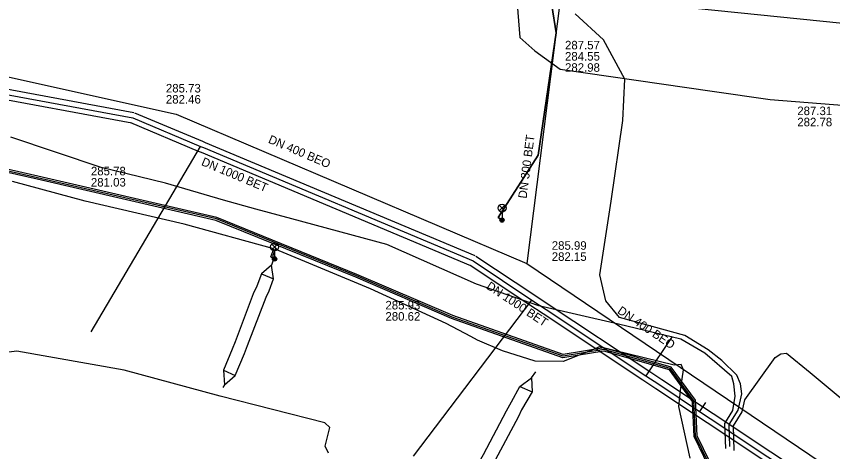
# Model space of a CAD drawing. Extents: x -595540 to -593988, y -1160850 to -1159202.
# Drawn here: x -594365.5 to -594289, y -1160478.9 to -1160438.1 of the extents above; entities that cross this region are included whole.
import ezdxf

# ---------------------------------------------------------------- set-up
doc = ezdxf.new("R2010")
doc.units = 0
for name, color, linetype in [('BVK-DESTOVA_popisy', 7, 'Continuous'), ('BVK-DESTOVA_trasa sítě', 7, 'Continuous'), ('BVK-DESTOVA_trasa sítě obvodem', 7, 'Continuous'), ('BVK-SPLASKOVA_popisy', 7, 'Continuous'), ('BVK-SPLASKOVA_trasa sítě', 7, 'Continuous'), ('CETIN_kabel podzemní', 7, 'Continuous'), ('DESTOVA_trasa neprovozované sítě', 7, 'Continuous'), ('DPMB_kabel', 7, 'Continuous'), ('DPMB_kyneta', 7, 'Continuous'), ('DPMB_trolejové vedení-nosné lano', 7, 'Continuous'), ('EON-NN_kabel', 7, 'Continuous'), ('TSB_kabel VO', 7, 'Continuous'), ('TSB_lampy VO', 7, 'Continuous')]:
    doc.layers.add(name, color=color, linetype=linetype)

msp = doc.modelspace()

# ---------------------------------------------------------------- linework, layer by layer
at = {"layer": 'BVK-DESTOVA_popisy'}
for p, q in [((-594314.057, -1160441.874), (-594314.057, -1160441.874)), ((-594292.269, -1160447.513), (-594292.269, -1160447.513)), ((-594358.528, -1160453.161), (-594358.528, -1160453.161)), ((-594330.902, -1160465.737), (-594330.902, -1160465.737))]:
    msp.add_line(p, q, dxfattribs=at)
at = {"layer": 'BVK-DESTOVA_trasa sítě'}
msp.add_line((-594312.818, -1160436.228), (-594287.997, -1160438.777), dxfattribs=at)
for points in [[(-594388.442, -1160441.396), (-594384.087, -1160442.202), (-594383.722, -1160442.27), (-594354.597, -1160447.655)], [(-594354.597, -1160447.655), (-594348.234, -1160450.328), (-594347.976, -1160450.436), (-594322.686, -1160461.059)], [(-594322.686, -1160461.059), (-594317.163, -1160464.727), (-594315.822, -1160465.617), (-594306.467, -1160471.831), (-594305.268, -1160472.627), (-594301.444, -1160475.167), (-594300.445, -1160475.83), (-594289.624, -1160483.017)]]:
    msp.add_lwpolyline(points, dxfattribs=at)
at = {"layer": 'BVK-DESTOVA_trasa sítě obvodem'}
for points in [[(-594354.506, -1160447.163), (-594383.631, -1160441.778), (-594383.996, -1160441.71), (-594388.351, -1160440.904)], [(-594354.688, -1160448.147), (-594383.813, -1160442.761), (-594384.178, -1160442.694), (-594388.533, -1160441.887)], [(-594322.492, -1160460.598), (-594347.782, -1160449.975), (-594348.04, -1160449.867), (-594354.403, -1160447.194)], [(-594322.88, -1160461.52), (-594348.17, -1160450.897), (-594348.427, -1160450.789), (-594354.791, -1160448.116)], [(-594289.347, -1160482.6), (-594300.168, -1160475.413), (-594301.167, -1160474.75), (-594304.991, -1160472.21), (-594306.19, -1160471.414), (-594315.545, -1160465.2), (-594316.886, -1160464.31), (-594322.409, -1160460.642)], [(-594289.901, -1160483.434), (-594300.722, -1160476.247), (-594301.721, -1160475.583), (-594305.545, -1160473.044), (-594306.744, -1160472.247), (-594316.099, -1160466.034), (-594317.439, -1160465.143), (-594322.963, -1160461.476)]]:
    msp.add_lwpolyline(points, dxfattribs=at)
at = {"layer": 'BVK-SPLASKOVA_popisy'}
for p, q in [((-594351.492, -1160444.464), (-594351.492, -1160444.464)), ((-594315.301, -1160459.215), (-594315.301, -1160459.215))]:
    msp.add_line(p, q, dxfattribs=at)
at = {"layer": 'BVK-SPLASKOVA_trasa sítě'}
for p, q in [((-594314.291, -1160434.748), (-594317.636, -1160461.3)), ((-594385.363, -1160439.604), (-594350.531, -1160447.284)), ((-594350.531, -1160447.284), (-594317.636, -1160461.3)), ((-594317.636, -1160461.3), (-594285.944, -1160482.719))]:
    msp.add_line(p, q, dxfattribs=at)
at = {"layer": 'CETIN_kabel podzemní'}
msp.add_lwpolyline([(-594314.16, -1160406.03), (-594315.21, -1160407.22), (-594318.25, -1160412.53), (-594319.3, -1160418.98), (-594319.43, -1160423.47), (-594317.82, -1160426.89), (-594318.67, -1160434.04), (-594318.73, -1160434.61), (-594318.31, -1160440.1), (-594316.9, -1160441.36), (-594314.52, -1160443.09), (-594300.27, -1160445.14), (-594294.8, -1160445.92), (-594282.53, -1160446.89), (-594272.41, -1160446.86), (-594259.11, -1160448.5), (-594258.54, -1160448.57), (-594243.45, -1160450.8), (-594222.52, -1160452.81), (-594216.33, -1160454.54)], dxfattribs=at)
at = {"layer": 'DESTOVA_trasa neprovozované sítě'}
for p, q in [((-594358.519, -1160467.711), (-594348.234, -1160450.328)), ((-594328.27, -1160479.36), (-594317.163, -1160464.727)), ((-594304.01, -1160468.14), (-594306.467, -1160471.831)), ((-594300.891, -1160474.334), (-594301.444, -1160475.167))]:
    msp.add_line(p, q, dxfattribs=at)
at = {"layer": 'DPMB_kabel'}
for points in [[(-594300.133, -1160481.29), (-594301.958, -1160477.528), (-594302.108, -1160474.232), (-594304.271, -1160471.28), (-594310.419, -1160469.533), (-594314.254, -1160470.154), (-594324.705, -1160466.47), (-594333.688, -1160462.598), (-594346.805, -1160457.273), (-594363.583, -1160453.406), (-594381.441, -1160449.347), (-594389.017, -1160447.848), (-594400.687, -1160445.858), (-594414.139, -1160443.197), (-594423.72, -1160441.56), (-594438.14, -1160439.45), (-594440.926, -1160438.619)], [(-594300.133, -1160481.29), (-594301.958, -1160477.528), (-594302.108, -1160474.232), (-594304.271, -1160471.28), (-594310.419, -1160469.533), (-594314.254, -1160470.154), (-594324.705, -1160466.47), (-594333.688, -1160462.598), (-594346.805, -1160457.273), (-594363.583, -1160453.406), (-594381.441, -1160449.347), (-594389.017, -1160447.848), (-594400.687, -1160445.858), (-594414.139, -1160443.197), (-594423.72, -1160441.56), (-594438.14, -1160439.45), (-594440.926, -1160438.619)], [(-594299.887, -1160481.11), (-594301.662, -1160477.452), (-594301.812, -1160474.128), (-594304.089, -1160471.02), (-594310.401, -1160469.227), (-594314.226, -1160469.846), (-594324.595, -1160466.19), (-594333.572, -1160462.322), (-594346.715, -1160456.987), (-594363.517, -1160453.114), (-594381.379, -1160449.053), (-594388.963, -1160447.552), (-594400.633, -1160445.562), (-594414.081, -1160442.903), (-594413.77, -1160444.37)], [(-594299.887, -1160481.11), (-594301.662, -1160477.452), (-594301.812, -1160474.128), (-594304.089, -1160471.02), (-594310.401, -1160469.227), (-594314.226, -1160469.846), (-594324.595, -1160466.19), (-594333.572, -1160462.322), (-594346.715, -1160456.987), (-594363.517, -1160453.114), (-594381.379, -1160449.053), (-594388.963, -1160447.552), (-594400.633, -1160445.562), (-594414.081, -1160442.903), (-594413.77, -1160444.37)]]:
    msp.add_lwpolyline(points, dxfattribs=at)
at = {"layer": 'DPMB_kyneta'}
msp.add_lwpolyline([(-594300.01, -1160481.2), (-594301.81, -1160477.49), (-594301.96, -1160474.18), (-594304.18, -1160471.15), (-594310.41, -1160469.38), (-594314.24, -1160470), (-594324.65, -1160466.33), (-594333.63, -1160462.46), (-594346.76, -1160457.13), (-594363.55, -1160453.26), (-594381.41, -1160449.2), (-594388.99, -1160447.7), (-594400.66, -1160445.71), (-594414.11, -1160443.05), (-594414.318, -1160443.168), (-594423.72, -1160441.56), (-594438.14, -1160439.45), (-594440.926, -1160438.619)], dxfattribs=at)
at = {"layer": 'DPMB_trolejové vedení-nosné lano'}
for points in [[(-594341.378, -1160460.803), (-594341.595, -1160461.459), (-594342.528, -1160462.282), (-594342.973, -1160463.423), (-594343.302, -1160464.156), (-594344.991, -1160468.662), (-594345.285, -1160469.325), (-594346.105, -1160471.317), (-594346.01, -1160472.697), (-594346.163, -1160472.943)], [(-594346.01, -1160472.697), (-594345.001, -1160471.8), (-594344.131, -1160469.756), (-594343.831, -1160468.998), (-594342.077, -1160464.46), (-594341.798, -1160463.863), (-594341.39, -1160462.744), (-594341.595, -1160461.459)], [(-594342.528, -1160462.282), (-594341.39, -1160462.744)], [(-594346.105, -1160471.317), (-594345.001, -1160471.8)], [(-594323.344, -1160483.475), (-594323.199, -1160483.076), (-594323.056, -1160481.689), (-594322.076, -1160479.878), (-594321.705, -1160479.207), (-594319.544, -1160475.116), (-594319.079, -1160474.274), (-594318.304, -1160472.827), (-594317.205, -1160472.027), (-594316.8, -1160471.452)], [(-594317.205, -1160472.027), (-594317.154, -1160473.33), (-594318.13, -1160475.015), (-594318.435, -1160475.66), (-594320.608, -1160479.736), (-594321.053, -1160480.504), (-594321.973, -1160482.341), (-594323.199, -1160483.076)], [(-594318.304, -1160472.827), (-594317.154, -1160473.33)]]:
    msp.add_lwpolyline(points, dxfattribs=at)
at = {"layer": 'EON-NN_kabel'}
for points in [[(-594298.592, -1160478.469), (-594298.659, -1160476.412), (-594297.824, -1160475.062), (-594297.486, -1160473.536), (-594297.583, -1160472.588), (-594297.936, -1160471.771), (-594299.343, -1160470.412), (-594300.63, -1160469.397), (-594302.803, -1160468.055), (-594308.932, -1160466.381), (-594310.236, -1160464.798), (-594310.804, -1160462.358), (-594309.728, -1160455.443), (-594308.643, -1160447.884), (-594308.461, -1160444.018), (-594310.441, -1160440.324), (-594313.097, -1160437.875)], [(-594298.987, -1160478.656), (-594299.064, -1160476.307), (-594298.303, -1160475.077), (-594298.084, -1160473.735), (-594298.219, -1160472.595), (-594298.414, -1160471.9), (-594300.927, -1160469.712), (-594303.198, -1160468.389), (-594309.037, -1160466.996), (-594316.508, -1160465.28), (-594322.355, -1160463.238), (-594330.765, -1160459.533), (-594339.692, -1160457.125), (-594343.049, -1160456.207), (-594346.092, -1160455.375), (-594351.541, -1160453.777), (-594357.578, -1160452.316), (-594366.042, -1160449.445)], [(-594298.18, -1160478.841), (-594298.255, -1160476.52), (-594297.447, -1160475.212), (-594297.199, -1160474.088), (-594294.335, -1160470.132), (-594293.829, -1160469.79), (-594293.286, -1160469.697), (-594291.075, -1160471.512), (-594285.028, -1160476.568), (-594282.524, -1160479.028), (-594275.034, -1160486.888), (-594274.019, -1160487.658), (-594273.499, -1160487.46), (-594273.294, -1160487.348)]]:
    msp.add_lwpolyline(points, dxfattribs=at)
at = {"layer": 'TSB_kabel VO'}
for points in [[(-594315.308, -1160437.112), (-594314.893, -1160439.657), (-594316.569, -1160451.137), (-594320.319, -1160456.982), (-594319.965, -1160457.229), (-594320.319, -1160456.982), (-594316.569, -1160451.137), (-594314.893, -1160439.657), (-594315.308, -1160437.112)], [(-594302.32, -1160479.55), (-594303.37, -1160474.7), (-594303.18, -1160472.97), (-594302.95, -1160471.28), (-594303.16, -1160470.78), (-594303.83, -1160470.85), (-594310.85, -1160469.13), (-594311.4, -1160469.38), (-594314.23, -1160470.48), (-594316.86, -1160470.45), (-594319.92, -1160469.5), (-594322.28, -1160468.48), (-594322.88, -1160468.16), (-594325.19, -1160466.94), (-594332.29, -1160463.68), (-594341.245, -1160459.963), (-594341.498, -1160460.649), (-594341.383, -1160460.735), (-594341.303, -1160460.869), (-594341.454, -1160460.831), (-594341.642, -1160460.691), (-594341.358, -1160459.924), (-594349.79, -1160457.63), (-594359.06, -1160455.47), (-594365.87, -1160453.62)], [(-594336.23, -1160479.08), (-594336.56, -1160478.43), (-594336.11, -1160476.69), (-594336.59, -1160476.25), (-594346.41, -1160473.74), (-594355.42, -1160471.32), (-594365.48, -1160469.53), (-594366.75, -1160469.67)]]:
    msp.add_lwpolyline(points, dxfattribs=at)
at = {"layer": 'TSB_lampy VO'}
for p, q in [((-594320.23, -1160456.369), (-594319.7, -1160455.839)), ((-594320.23, -1160455.839), (-594319.7, -1160456.369)), ((-594320.23, -1160456.369), (-594319.7, -1160455.839)), ((-594320.23, -1160455.839), (-594319.7, -1160456.369)), ((-594319.965, -1160456.479), (-594319.965, -1160457.229)), ((-594319.965, -1160456.479), (-594319.965, -1160457.229)), ((-594341.568, -1160460.009), (-594341.038, -1160459.479)), ((-594341.568, -1160459.479), (-594341.038, -1160460.009)), ((-594341.568, -1160460.009), (-594341.038, -1160459.479)), ((-594341.568, -1160459.479), (-594341.038, -1160460.009)), ((-594341.303, -1160460.119), (-594341.303, -1160460.869)), ((-594341.303, -1160460.119), (-594341.303, -1160460.869))]:
    msp.add_line(p, q, dxfattribs=at)
for centre, radius in [((-594319.965, -1160456.104), 0.375), ((-594319.965, -1160456.104), 0.375), ((-594319.965, -1160457.229), 0.2), ((-594319.965, -1160457.229), 0.2), ((-594319.965, -1160457.229), 0.145), ((-594319.965, -1160457.229), 0.145), ((-594319.965, -1160457.229), 0.0876), ((-594319.965, -1160457.229), 0.0876), ((-594341.303, -1160459.744), 0.375), ((-594341.303, -1160459.744), 0.375), ((-594341.303, -1160460.869), 0.2), ((-594341.303, -1160460.869), 0.2), ((-594341.303, -1160460.869), 0.145), ((-594341.303, -1160460.869), 0.145), ((-594341.303, -1160460.869), 0.0876), ((-594341.303, -1160460.869), 0.0876)]:
    msp.add_circle(centre, radius, dxfattribs=at)

# ---------------------------------------------------------------- texts
at = {"layer": 'BVK-DESTOVA_popisy'}
for s, p in [('287.57', (-594314.057, -1160441.224)), ('284.55', (-594314.057, -1160442.274)), ('282.98', (-594314.057, -1160443.324)), ('287.31', (-594292.269, -1160447.388)), ('282.78', (-594292.269, -1160448.438)), ('285.78', (-594358.528, -1160453.036)), ('281.03', (-594358.528, -1160454.086)), ('285.93', (-594330.902, -1160465.612)), ('280.62', (-594330.902, -1160466.662))]:
    msp.add_text(s, height=0.8, dxfattribs=at).set_placement(p)
for rotation, p in [(337.24296, (-594348.233, -1160452.058)), (326.41406, (-594321.51, -1160463.612))]:
    msp.add_text('DN 1000 BET', height=0.8, rotation=rotation, dxfattribs=at).set_placement(p)
at = {"layer": 'BVK-SPLASKOVA_popisy'}
for s, p in [('285.73', (-594351.492, -1160445.264)), ('282.46', (-594351.492, -1160446.304)), ('285.99', (-594315.301, -1160460.015)), ('282.15', (-594315.301, -1160461.055))]:
    msp.add_text(s, height=0.8, dxfattribs=at).set_placement(p)
for s, rotation, p in [('DN 400 BEO', 336.89918, (-594341.955, -1160449.96)), ('DN 300 BET', 82.7924, (-594317.662, -1160455.246)), ('DN 400 BEO', 325.95569, (-594309.209, -1160465.909))]:
    msp.add_text(s, height=0.8, rotation=rotation, dxfattribs=at).set_placement(p)

doc.saveas('drawing.dxf')
